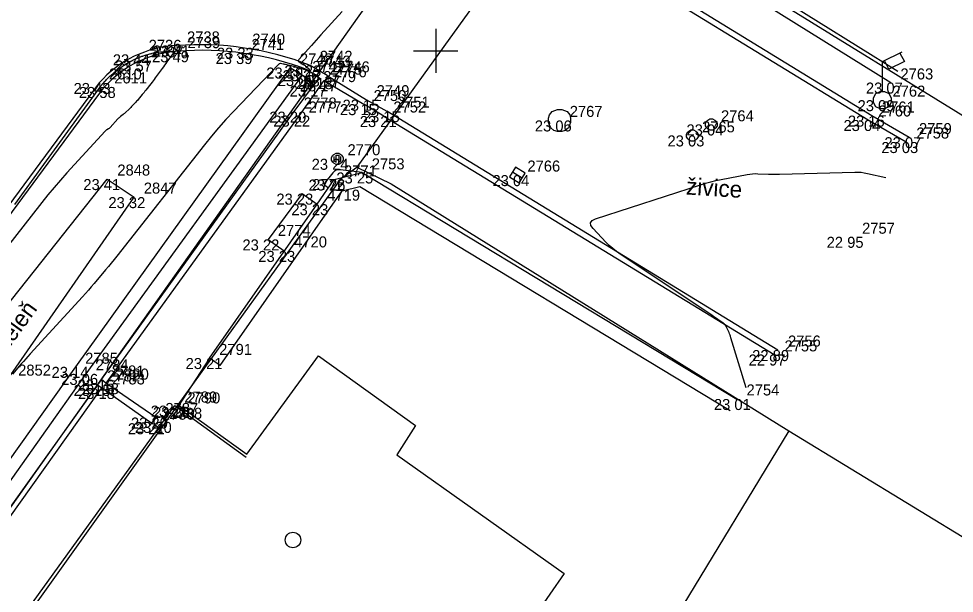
# Model space of a CAD drawing. Extents: x -702257 to -701487, y -1009871 to -1008841.
# Drawn here: x -701859.46 to -701838.24, y -1009537.31 to -1009524.27 of the extents above; entities that cross this region are included whole.
import ezdxf

# ---------------------------------------------------------------- set-up
doc = ezdxf.new("R2010")
doc.units = 0
for name, color, linetype in [('Ex_Major Contours', 7, 'Continuous'), ('Ex_Minor Contours', 7, 'Continuous'), ('Z_body', 7, 'Continuous'), ('Z_body_cisla', 7, 'Continuous'), ('Z_body_vysky_redukovane', 7, 'Continuous'), ('Z_budova', 7, 'Continuous'), ('Z_hektometricka_sit', 7, 'Continuous'), ('Z_katastr_hranice', 7, 'Continuous'), ('Z_katastr_vnitrni_kresba', 7, 'Continuous'), ('Z_katastr_znacky_budov', 7, 'Continuous'), ('Z_komunikace', 7, 'Continuous'), ('Z_obruba', 7, 'Continuous'), ('Z_pilire', 7, 'Continuous'), ('Z_ploty', 7, 'Continuous'), ('Z_popisy', 7, 'Continuous'), ('Z_site_kanalizace_znaky', 7, 'Continuous'), ('Z_site_vo_znaky', 7, 'Continuous'), ('Z_site_vodovod_znaky', 7, 'Continuous'), ('Z_sloupy', 7, 'Continuous'), ('Z_vstupy', 7, 'Continuous'), ('Z_zelen_obvod', 7, 'Continuous'), ('Z_zlabek', 7, 'Continuous')]:
    doc.layers.add(name, color=color, linetype=linetype)

# ---------------------------------------------------------------- blocks, each defined once
blk = doc.blocks.new('POINT_DISPLAY')
blk.add_line((0, 0), (0, 0))
blk = doc.blocks.new('Z601')
for p, q in [((-0.13, 0.03), (-0.1, 0.08)), ((-0.13, -0.03), (-0.13, 0.03)), ((-0.1, 0.08), (-0.08, 0.1)), ((-0.08, 0.1), (-0.03, 0.13)), ((-0.08, 0.05), (-0.08, -0.05)), ((-0.03, 0.13), (0.03, 0.13)), ((-0.03, -0.08), (-0.03, 0.08)), ((-0.03, 0.08), (0.03, 0.08)), ((0.03, 0.13), (0.08, 0.1)), ((0.03, 0.08), (0.03, -0.08)), ((0.08, 0.1), (0.1, 0.08)), ((0.08, -0.05), (0.08, 0.05)), ((0.1, 0.08), (0.13, 0.03)), ((0.13, 0.03), (0.13, -0.03)), ((-0.1, -0.08), (-0.13, -0.03)), ((-0.08, -0.1), (-0.1, -0.08)), ((-0.08, -0.05), (-0.03, -0.08)), ((-0.03, -0.13), (-0.08, -0.1)), ((0.03, -0.13), (-0.03, -0.13)), ((0.03, -0.08), (0.08, -0.05)), ((0.08, -0.1), (0.03, -0.13)), ((0.1, -0.08), (0.08, -0.1)), ((0.13, -0.03), (0.1, -0.08))]:
    blk.add_line(p, q)
blk = doc.blocks.new('Z15')
blk.add_circle((0, 0), 0.125)
blk = doc.blocks.new('Z620')
for p, q in [((-0.17, 0.2), (-0.05, 0.25)), ((-0.05, 0.25), (0.05, 0.25)), ((0.05, 0.25), (0.17, 0.2)), ((-0.25, 0.05), (-0.23, 0.13)), ((-0.25, -0.05), (-0.25, 0.05)), ((-0.23, 0.13), (-0.17, 0.2)), ((0.17, 0.2), (0.23, 0.13)), ((0.23, 0.13), (0.25, 0.05)), ((0.25, 0.05), (0.25, -0.05)), ((-0.2, -0.17), (-0.25, -0.05)), ((-0.13, -0.23), (-0.2, -0.17)), ((0.2, -0.17), (0.13, -0.23)), ((0.25, -0.05), (0.2, -0.17)), ((-0.05, -0.25), (-0.13, -0.23)), ((0.05, -0.25), (-0.05, -0.25)), ((0.13, -0.23), (0.05, -0.25))]:
    blk.add_line(p, q)
blk = doc.blocks.new('Z46260')
for p, q in [((0.13, 0.13), (-0.13, 0.13)), ((-0.13, 0.13), (-0.13, -0.13)), ((0.13, 0), (-0.13, 0)), ((0.13, -0.13), (0.13, 0.13)), ((-0.13, -0.13), (0.13, -0.13))]:
    blk.add_line(p, q)
blk = doc.blocks.new('Z13')
for p, q in [((0, 0.88), (0.45, 1.1)), ((0.4, 1.07), (0.5, 0.88)), ((0, 0.2), (0, 0.88)), ((0.15, 0.7), (0.05, 0.9)), ((0.5, 0.88), (0.15, 0.7)), ((-0.2, 0.05), (-0.15, 0.15)), ((-0.2, -0.05), (-0.2, 0.05)), ((-0.15, 0.15), (-0.05, 0.2)), ((-0.05, 0.2), (0.05, 0.2)), ((0.05, 0.2), (0.15, 0.15)), ((0.15, 0.15), (0.2, 0.05)), ((0.2, 0.05), (0.2, -0.05)), ((-0.15, -0.15), (-0.2, -0.05)), ((-0.05, -0.2), (-0.15, -0.15)), ((0.05, -0.2), (-0.05, -0.2)), ((0.15, -0.15), (0.05, -0.2)), ((0.2, -0.05), (0.15, -0.15))]:
    blk.add_line(p, q)
blk = doc.blocks.new('Z614')
for p, q in [((-0.13, 0.03), (-0.1, 0.08)), ((-0.13, -0.03), (-0.13, 0.03)), ((-0.1, 0.08), (-0.08, 0.1)), ((-0.08, 0.1), (-0.03, 0.13)), ((-0.03, 0.13), (0.03, 0.13)), ((0.03, 0.13), (0.08, 0.1)), ((0.08, 0.1), (0.1, 0.08)), ((0.1, 0.08), (0.13, 0.03)), ((0.13, 0.03), (0.13, -0.03)), ((-0.1, -0.08), (-0.13, -0.03)), ((-0.08, -0.1), (-0.1, -0.08)), ((-0.03, -0.13), (-0.08, -0.1)), ((0.03, -0.13), (-0.03, -0.13)), ((0.08, -0.1), (0.03, -0.13)), ((0.1, -0.08), (0.08, -0.1)), ((0.13, -0.03), (0.1, -0.08))]:
    blk.add_line(p, q)

msp = doc.modelspace()

# ---------------------------------------------------------------- linework, layer by layer
at = {"layer": 'Ex_Major Contours'}
msp.add_lwpolyline([(-701842.958, -1009532.648), (-701843.303, -1009531.509), (-701843.313, -1009531.478), (-701843.324, -1009531.448), (-701843.335, -1009531.418), (-701843.348, -1009531.389), (-701843.401, -1009531.272), (-701843.416, -1009531.244), (-701843.434, -1009531.219), (-701843.456, -1009531.197), (-701843.48, -1009531.178), (-701843.696, -1009531.031), (-701843.74, -1009531.001), (-701843.785, -1009530.97), (-701843.83, -1009530.94), (-701843.875, -1009530.91), (-701845.816, -1009529.615), (-701845.903, -1009529.553), (-701845.985, -1009529.488), (-701846.063, -1009529.417), (-701846.138, -1009529.342), (-701846.429, -1009529.033), (-701846.48, -1009528.962), (-701846.487, -1009528.901), (-701846.451, -1009528.851), (-701846.372, -1009528.813), (-701843.993, -1009528.038), (-701843.878, -1009528.003), (-701843.762, -1009527.971), (-701843.646, -1009527.943), (-701843.528, -1009527.918), (-701842.939, -1009527.806), (-701842.879, -1009527.796), (-701842.818, -1009527.79), (-701842.757, -1009527.787), (-701842.696, -1009527.788), (-701842.451, -1009527.798), (-701842.389, -1009527.8), (-701842.328, -1009527.801), (-701842.266, -1009527.801), (-701842.205, -1009527.8), (-701840.494, -1009527.752), (-701840.422, -1009527.752), (-701840.351, -1009527.757), (-701840.28, -1009527.766), (-701840.209, -1009527.78), (-701839.788, -1009527.876)], dxfattribs=at)
at = {"layer": 'Ex_Minor Contours'}
for points in [[(-701852.119, -1009524.108), (-701852.603, -1009524.641), (-701852.709, -1009524.759), (-701852.816, -1009524.876), (-701853.103, -1009525.194), (-701853.115, -1009525.211), (-701853.117, -1009525.226), (-701853.11, -1009525.24), (-701853.095, -1009525.253), (-701853.002, -1009525.309), (-701852.989, -1009525.317), (-701852.976, -1009525.326), (-701852.963, -1009525.335), (-701852.951, -1009525.345), (-701852.889, -1009525.394), (-701852.883, -1009525.399), (-701852.879, -1009525.405), (-701852.875, -1009525.411), (-701852.872, -1009525.418), (-701852.859, -1009525.457), (-701852.859, -1009525.459), (-701852.859, -1009525.462), (-701852.86, -1009525.464), (-701852.862, -1009525.467), (-701852.872, -1009525.475), (-701852.874, -1009525.476), (-701852.876, -1009525.477), (-701852.878, -1009525.476), (-701852.88, -1009525.474), (-701852.892, -1009525.455), (-701852.895, -1009525.451), (-701852.899, -1009525.448), (-701852.903, -1009525.446), (-701852.907, -1009525.444), (-701853.178, -1009525.369), (-701853.196, -1009525.364), (-701853.214, -1009525.359), (-701853.249, -1009525.348), (-701853.258, -1009525.345), (-701853.267, -1009525.342), (-701853.276, -1009525.34), (-701853.285, -1009525.338), (-701853.409, -1009525.31), (-701853.423, -1009525.307), (-701853.436, -1009525.304), (-701853.449, -1009525.302), (-701853.463, -1009525.3), (-701853.517, -1009525.291), (-701853.53, -1009525.291), (-701853.542, -1009525.293), (-701853.553, -1009525.298), (-701853.563, -1009525.307), (-701854.586, -1009526.374), (-701854.758, -1009526.558), (-701854.925, -1009526.745), (-701855.087, -1009526.936), (-701855.244, -1009527.132), (-701857.233, -1009529.659), (-701857.295, -1009529.738), (-701857.359, -1009529.816), (-701857.422, -1009529.894), (-701857.487, -1009529.972), (-701857.747, -1009530.28), (-701857.812, -1009530.357), (-701857.878, -1009530.433), (-701857.945, -1009530.508), (-701858.013, -1009530.583), (-701859.195, -1009531.875), (-701859.247, -1009531.932), (-701859.298, -1009531.989), (-701859.349, -1009532.046), (-701859.399, -1009532.104), (-701859.6, -1009532.335)], [(-701859.547, -1009528.487), (-701859.327, -1009528.186), (-701859.108, -1009527.885), (-701858.889, -1009527.583), (-701857.594, -1009525.8), (-701857.584, -1009525.786), (-701857.573, -1009525.773), (-701857.562, -1009525.759), (-701857.551, -1009525.747), (-701857.499, -1009525.69), (-701857.482, -1009525.671), (-701857.464, -1009525.652), (-701857.429, -1009525.614), (-701857.42, -1009525.605), (-701857.411, -1009525.596), (-701857.402, -1009525.587), (-701857.392, -1009525.578), (-701857.318, -1009525.513), (-701857.3, -1009525.498), (-701857.282, -1009525.482), (-701857.245, -1009525.451), (-701857.236, -1009525.443), (-701857.226, -1009525.436), (-701857.217, -1009525.429), (-701857.207, -1009525.422), (-701857.121, -1009525.362), (-701857.102, -1009525.348), (-701857.082, -1009525.335), (-701857.042, -1009525.309), (-701857.032, -1009525.303), (-701857.022, -1009525.296), (-701857.012, -1009525.29), (-701857.001, -1009525.285), (-701856.913, -1009525.237), (-701856.902, -1009525.231), (-701856.891, -1009525.225), (-701856.88, -1009525.219), (-701856.869, -1009525.214), (-701856.81, -1009525.185), (-701856.802, -1009525.181), (-701856.794, -1009525.178), (-701856.762, -1009525.165), (-701856.662, -1009525.125), (-701856.653, -1009525.121), (-701856.644, -1009525.118), (-701856.635, -1009525.114), (-701856.625, -1009525.111), (-701856.588, -1009525.099), (-701856.578, -1009525.096), (-701856.569, -1009525.093), (-701856.56, -1009525.09), (-701856.55, -1009525.088), (-701856.484, -1009525.07), (-701856.47, -1009525.066), (-701856.455, -1009525.063), (-701856.441, -1009525.059), (-701856.427, -1009525.056), (-701856.35, -1009525.04), (-701856.339, -1009525.038), (-701856.329, -1009525.036), (-701856.318, -1009525.034), (-701856.308, -1009525.033), (-701856.265, -1009525.026), (-701856.254, -1009525.025), (-701856.244, -1009525.024), (-701856.233, -1009525.022), (-701856.222, -1009525.022), (-701856.096, -1009525.013), (-701856.081, -1009525.012), (-701856.056, -1009525.011), (-701856.046, -1009525.011), (-701856.036, -1009525.012), (-701855.962, -1009525.017), (-701855.951, -1009525.02), (-701855.945, -1009525.025), (-701855.945, -1009525.032), (-701855.95, -1009525.043), (-701856.094, -1009525.248), (-701856.12, -1009525.286), (-701856.147, -1009525.324), (-701856.174, -1009525.362), (-701856.201, -1009525.399), (-701856.359, -1009525.615), (-701856.384, -1009525.648), (-701856.408, -1009525.681), (-701856.434, -1009525.715), (-701856.459, -1009525.748), (-701856.573, -1009525.893), (-701856.593, -1009525.919), (-701856.613, -1009525.944), (-701856.634, -1009525.97), (-701856.655, -1009525.995), (-701856.747, -1009526.104), (-701856.765, -1009526.124), (-701856.782, -1009526.144), (-701856.8, -1009526.164), (-701856.818, -1009526.183), (-701856.897, -1009526.267), (-701856.912, -1009526.283), (-701856.928, -1009526.299), (-701856.944, -1009526.314), (-701856.96, -1009526.33), (-701857.03, -1009526.394), (-701857.045, -1009526.407), (-701857.06, -1009526.42), (-701857.075, -1009526.432), (-701857.09, -1009526.444), (-701857.152, -1009526.492), (-701857.167, -1009526.504), (-701857.181, -1009526.517), (-701857.195, -1009526.531), (-701857.209, -1009526.545), (-701857.381, -1009526.738), (-701857.389, -1009526.747), (-701857.398, -1009526.755), (-701857.408, -1009526.762), (-701857.418, -1009526.768), (-701857.461, -1009526.792), (-701857.471, -1009526.798), (-701857.481, -1009526.805), (-701857.49, -1009526.813), (-701857.498, -1009526.821), (-701858.366, -1009527.772), (-701858.512, -1009527.934), (-701858.654, -1009528.1), (-701858.794, -1009528.268), (-701858.93, -1009528.438), (-701862.26, -1009532.691)], [(-701851.67, -1009527.76), (-701852.156, -1009527.699), (-701852.208, -1009527.698), (-701852.255, -1009527.71), (-701852.297, -1009527.734), (-701852.335, -1009527.77), (-701852.521, -1009528), (-701852.529, -1009528.013), (-701852.531, -1009528.025), (-701852.526, -1009528.036), (-701852.515, -1009528.047), (-701852.43, -1009528.107)]]:
    msp.add_lwpolyline(points, dxfattribs=at)
at = {"layer": 'Z_budova'}
for p, q in [((-701859.47, -1009537.97), (-701855.92, -1009533.05)), ((-701855.92, -1009533.05), (-701854.3, -1009534.22))]:
    msp.add_line(p, q, dxfattribs=at)
at = {"layer": 'Z_hektometricka_sit'}
for p, q in [((-701850, -1009524.5), (-701850, -1009525.5)), ((-701850, -1009524.5), (-701850, -1009525.5)), ((-701850.5, -1009525), (-701849.5, -1009525)), ((-701850.5, -1009525), (-701849.5, -1009525))]:
    msp.add_line(p, q, dxfattribs=at)
at = {"layer": 'Z_katastr_hranice'}
for p, q in [((-701769.49, -1009408.19), (-701878.35, -1009561.73)), ((-701846.97, -1009520.95), (-701851.79, -1009527.64)), ((-701846.97, -1009520.95), (-701833.47, -1009529.3)), ((-701852.14, -1009527.89), (-701851.79, -1009527.64)), ((-701851.79, -1009527.64), (-701851.01, -1009528.02)), ((-701855.84, -1009533.03), (-701852.14, -1009527.89)), ((-701851.01, -1009528.02), (-701841.99, -1009533.62)), ((-701859.35, -1009537.94), (-701855.84, -1009533.03)), ((-701841.99, -1009533.62), (-701847.58, -1009542.84)), ((-701841.99, -1009533.62), (-701832.44, -1009539.45))]:
    msp.add_line(p, q, dxfattribs=at)
at = {"layer": 'Z_katastr_vnitrni_kresba'}
for p, q in [((-701854.28, -1009534.15), (-701852.66, -1009531.92)), ((-701852.66, -1009531.92), (-701850.46, -1009533.5)), ((-701855.84, -1009533.03), (-701854.28, -1009534.15)), ((-701850.46, -1009533.5), (-701850.88, -1009534.17)), ((-701850.88, -1009534.17), (-701847.09, -1009536.86)), ((-701847.09, -1009536.86), (-701850.07, -1009541.14))]:
    msp.add_line(p, q, dxfattribs=at)
at = {"layer": 'Z_katastr_znacky_budov'}
msp.add_circle((-701853.237, -1009536.099), 0.175, dxfattribs=at)
at = {"layer": 'Z_komunikace'}
for p, q in [((-701840.19, -1009526.57), (-701847.76, -1009521.94)), ((-701852.46, -1009525.56), (-701852.85, -1009525.33)), ((-701852.46, -1009525.56), (-701851.57, -1009526.11)), ((-701857.63, -1009525.73), (-701862.96, -1009532.92)), ((-701851.57, -1009526.11), (-701851.11, -1009526.37)), ((-701842.24, -1009531.79), (-701851.11, -1009526.37)), ((-701839.33, -1009527.07), (-701840.19, -1009526.57))]:
    msp.add_line(p, q, dxfattribs=at)
for centre, major_axis, ratio, start_param, end_param in [((-701855.772, -1009527.336), (-2.11, -1.282), 0.994336, 4.208943, 5.022982), ((-701855.375, -1009531.798), (-4.875, -4.948), 0.997349, 3.548353, 3.992341)]:
    msp.add_ellipse(centre, major_axis=major_axis, ratio=ratio, start_param=start_param, end_param=end_param, dxfattribs=at)
at = {"layer": 'Z_obruba'}
for p, q in [((-701847.63, -1009521.85), (-701840.11, -1009526.47)), ((-701852.89, -1009525.44), (-701852.63, -1009525.62)), ((-701853.21, -1009526.38), (-701852.77, -1009525.79)), ((-701852.54, -1009525.67), (-701853.1, -1009526.47)), ((-701852.77, -1009525.79), (-701852.63, -1009525.62)), ((-701852.54, -1009525.67), (-701851.63, -1009526.21)), ((-701862.84, -1009533.03), (-701857.51, -1009525.82)), ((-701851.18, -1009526.48), (-701851.63, -1009526.21)), ((-701857.58, -1009532.46), (-701853.21, -1009526.38)), ((-701853.1, -1009526.47), (-701857.48, -1009532.54)), ((-701851.18, -1009526.48), (-701842.32, -1009531.89)), ((-701840.11, -1009526.47), (-701839.26, -1009526.96)), ((-701857.67, -1009532.58), (-701860.73, -1009536.86)), ((-701860.65, -1009536.97), (-701857.57, -1009532.65))]:
    msp.add_line(p, q, dxfattribs=at)
for centre, major_axis, ratio, start_param, end_param in [((-701855.348, -1009531.75), (-4.889, -4.695), 0.995286, 3.577587, 4.023869), ((-701855.749, -1009527.375), (-1.875, -1.505), 0.976432, 4.090171, 4.879702)]:
    msp.add_ellipse(centre, major_axis=major_axis, ratio=ratio, start_param=start_param, end_param=end_param, dxfattribs=at)
at = {"layer": 'Z_pilire'}
for p, q in [((-701853.03, -1009528.24), (-701853.8, -1009529.28)), ((-701853.03, -1009528.24), (-701852.69, -1009528.48)), ((-701853.8, -1009529.28), (-701853.44, -1009529.54))]:
    msp.add_line(p, q, dxfattribs=at)
at = {"layer": 'Z_ploty'}
for p, q in [((-701839.52, -1009525.47), (-701846.75, -1009520.96)), ((-701843.78, -1009523.16), (-701839.68, -1009525.72)), ((-701852.69, -1009528.48), (-701852.3, -1009527.92)), ((-701852.3, -1009527.92), (-701851.67, -1009527.76)), ((-701851.67, -1009527.76), (-701843.17, -1009532.9)), ((-701852.12, -1009528.18), (-701851.72, -1009528.08)), ((-701851.72, -1009528.08), (-701843.32, -1009533.16)), ((-701854.89, -1009532.14), (-701852.12, -1009528.18)), ((-701855.13, -1009531.97), (-701852.69, -1009528.48)), ((-701854.89, -1009532.14), (-701855.13, -1009531.97))]:
    msp.add_line(p, q, dxfattribs=at)
at = {"layer": 'Z_vstupy'}
msp.add_line((-701855.13, -1009531.97), (-701855.85, -1009533.08), dxfattribs=at)
at = {"layer": 'Z_zelen_obvod'}
for p, q in [((-701860.53, -1009531.79), (-701857.45, -1009527.91)), ((-701857.45, -1009527.91), (-701856.84, -1009528.32)), ((-701859.7, -1009532.45), (-701856.84, -1009528.32))]:
    msp.add_line(p, q, dxfattribs=at)
at = {"layer": 'Z_zlabek'}
for p, q in [((-701853.3, -1009525.38), (-701858.17, -1009532.17)), ((-701853.3, -1009525.38), (-701853.02, -1009525.55)), ((-701857.93, -1009532.33), (-701853.02, -1009525.55)), ((-701853.02, -1009525.55), (-701852.77, -1009525.79)), ((-701858.17, -1009532.17), (-701861.24, -1009536.48)), ((-701861, -1009536.67), (-701857.93, -1009532.33)), ((-701857.58, -1009532.46), (-701857.67, -1009532.58)), ((-701857.67, -1009532.58), (-701857.57, -1009532.65)), ((-701857.48, -1009532.54), (-701857.58, -1009532.46)), ((-701856.35, -1009533.32), (-701857.48, -1009532.54)), ((-701857.57, -1009532.65), (-701856.44, -1009533.45)), ((-701856.44, -1009533.45), (-701856.35, -1009533.32))]:
    msp.add_line(p, q, dxfattribs=at)

# ---------------------------------------------------------------- block references
at = {"layer": 'Z_body'}
for p in [(-701855.87, -1009524.88), (-701854.38, -1009524.93), (-701856.74, -1009525.08), (-701855.85, -1009525.01), (-701854.41, -1009525.05), (-701856.69, -1009525.22), (-701853.3, -1009525.38), (-701852.85, -1009525.33), (-701853.02, -1009525.55), (-701852.89, -1009525.44), (-701852.46, -1009525.56), (-701857.63, -1009525.73), (-701852.77, -1009525.79), (-701852.63, -1009525.62), (-701852.54, -1009525.67), (-701839.68, -1009525.72), (-701857.51, -1009525.82), (-701851.63, -1009526.21), (-701851.57, -1009526.11), (-701839.87, -1009526.12), (-701853.21, -1009526.38), (-701851.11, -1009526.37), (-701853.1, -1009526.47), (-701851.18, -1009526.48), (-701847.19, -1009526.58), (-701840.19, -1009526.57), (-701840.11, -1009526.47), (-701843.75, -1009526.67), (-701844.18, -1009526.92), (-701839.33, -1009527.07), (-701839.26, -1009526.96), (-701852.23, -1009527.45), (-701857.45, -1009527.91), (-701852.3, -1009527.92), (-701851.67, -1009527.76), (-701848.15, -1009527.82), (-701856.84, -1009528.32), (-701853.03, -1009528.24), (-701852.69, -1009528.48), (-701853.8, -1009529.28), (-701840.55, -1009529.22), (-701853.44, -1009529.54), (-701842.32, -1009531.89), (-701842.24, -1009531.79), (-701858.17, -1009532.17), (-701855.13, -1009531.97), (-701857.93, -1009532.33), (-701857.67, -1009532.58), (-701857.58, -1009532.46), (-701857.48, -1009532.54), (-701857.57, -1009532.65), (-701843.17, -1009532.9), (-701855.92, -1009533.05), (-701855.85, -1009533.08), (-701856.35, -1009533.32), (-701856.26, -1009533.42), (-701856.44, -1009533.45)]:
    msp.add_blockref('POINT_DISPLAY', p, dxfattribs=at)
at = {"layer": 'Z_site_kanalizace_znaky'}
for name, p in [('Z620', (-701847.19, -1009526.58)), ('Z15', (-701856.26, -1009533.42))]:
    msp.add_blockref(name, p, dxfattribs=at)
at = {"layer": 'Z_site_kanalizace_znaky', "rotation": -31.499999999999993}
msp.add_blockref('Z46260', (-701848.15, -1009527.82), dxfattribs=at)
at = {"layer": 'Z_site_vo_znaky'}
msp.add_blockref('Z13', (-701839.87, -1009526.12), dxfattribs=at)
at = {"layer": 'Z_site_vodovod_znaky'}
for p in [(-701843.75, -1009526.67), (-701844.18, -1009526.92)]:
    msp.add_blockref('Z614', p, dxfattribs=at)
at = {"layer": 'Z_sloupy'}
msp.add_blockref('Z601', (-701852.23, -1009527.45), dxfattribs=at)

# ---------------------------------------------------------------- texts
at = {"layer": 'Z_body_cisla'}
for s, p in [('2738', (-701855.64, -1009524.81)), ('2739', (-701855.63, -1009524.94)), ('2741', (-701854.18, -1009524.98)), ('2740', (-701854.16, -1009524.86)), ('2736', (-701856.51, -1009525)), ('2737', (-701856.46, -1009525.15)), ('2748', (-701853.08, -1009525.31)), ('2743', (-701852.67, -1009525.36)), ('2742', (-701852.63, -1009525.25)), ('2747', (-701852.8, -1009525.48)), ('2775', (-701852.41, -1009525.54)), ('2776', (-701852.31, -1009525.6)), ('2746', (-701852.24, -1009525.49)), ('2610', (-701857.41, -1009525.65)), ('2611', (-701857.29, -1009525.74)), ('2779', (-701852.55, -1009525.71)), ('2763', (-701839.46, -1009525.65)), ('2749', (-701851.34, -1009526.03)), ('2762', (-701839.64, -1009526.04)), ('2750', (-701851.41, -1009526.14)), ('2778', (-701852.99, -1009526.31)), ('2777', (-701852.88, -1009526.4)), ('2752', (-701850.96, -1009526.4)), ('2751', (-701850.88, -1009526.29)), ('2761', (-701839.88, -1009526.4)), ('2767', (-701846.96, -1009526.5)), ('2764', (-701843.53, -1009526.6)), ('2760', (-701839.96, -1009526.49)), ('2765', (-701843.96, -1009526.85)), ('2759', (-701839.04, -1009526.89)), ('2758', (-701839.1, -1009526.99)), ('2770', (-701852, -1009527.37)), ('2753', (-701851.45, -1009527.69)), ('2766', (-701847.92, -1009527.74)), ('2848', (-701857.22, -1009527.83)), ('2771', (-701852.08, -1009527.85)), ('2772', (-701852.8, -1009528.16)), ('2847', (-701856.62, -1009528.24)), ('4719', (-701852.46, -1009528.4)), ('2774', (-701853.58, -1009529.2)), ('2757', (-701840.33, -1009529.15)), ('4720', (-701853.21, -1009529.46)), ('2756', (-701842.01, -1009531.71)), ('2791', (-701854.91, -1009531.9)), ('2755', (-701842.09, -1009531.82)), ('2785', (-701857.95, -1009532.1)), ('2852', (-701859.47, -1009532.37)), ('2784', (-701857.71, -1009532.25)), ('2781', (-701857.35, -1009532.39)), ('2782', (-701857.45, -1009532.5)), ('2783', (-701857.34, -1009532.57)), ('2780', (-701857.25, -1009532.46)), ('2754', (-701842.95, -1009532.82)), ('2789', (-701855.7, -1009532.98)), ('2790', (-701855.63, -1009533)), ('2787', (-701856.13, -1009533.24)), ('2786', (-701856.21, -1009533.37)), ('2788', (-701856.04, -1009533.35))]:
    msp.add_text(s, height=0.25, dxfattribs=at).set_placement(p)
at = {"layer": 'Z_body_vysky_redukovane'}
for s, p in [('23 41', (-701856.412, -1009525.13)), ('23 33', (-701854.963, -1009525.18)), ('23 44', (-701857.323, -1009525.33)), ('23 49', (-701856.433, -1009525.26)), ('23 39', (-701854.993, -1009525.3)), ('23 57', (-701857.273, -1009525.47)), ('23 19', (-701853.842, -1009525.63)), ('23 23', (-701853.433, -1009525.58)), ('23 09', (-701853.583, -1009525.8)), ('23 26', (-701853.473, -1009525.69)), ('23 17', (-701853.002, -1009525.81)), ('23 43', (-701858.213, -1009525.98)), ('23 17', (-701853.312, -1009526.04)), ('23 18', (-701853.172, -1009525.87)), ('23 17', (-701853.082, -1009525.92)), ('23 07', (-701840.243, -1009525.97)), ('23 58', (-701858.093, -1009526.07)), ('23 15', (-701852.172, -1009526.46)), ('23 15', (-701852.112, -1009526.36)), ('23 09', (-701840.432, -1009526.37)), ('23 20', (-701853.773, -1009526.63)), ('23 15', (-701851.652, -1009526.62)), ('23 22', (-701853.683, -1009526.72)), ('23 21', (-701851.722, -1009526.73)), ('23 06', (-701847.752, -1009526.83)), ('23 04', (-701840.752, -1009526.82)), ('23 16', (-701840.652, -1009526.72)), ('23 04', (-701844.312, -1009526.92)), ('23 03', (-701844.743, -1009527.17)), ('23 03', (-701839.893, -1009527.32)), ('23 07', (-701839.823, -1009527.21)), ('23 24', (-701852.813, -1009527.7)), ('23 41', (-701857.992, -1009528.16)), ('23 26', (-701852.883, -1009528.17)), ('23 25', (-701852.253, -1009528.01)), ('23 04', (-701848.713, -1009528.07)), ('23 32', (-701857.423, -1009528.57)), ('23 23', (-701853.613, -1009528.49)), ('23 23', (-701853.273, -1009528.73)), ('23 22', (-701854.383, -1009529.53)), ('22 95', (-701841.133, -1009529.47)), ('23 23', (-701854.023, -1009529.79)), ('22 97', (-701842.903, -1009532.14)), ('22 89', (-701842.823, -1009532.04)), ('23 14', (-701858.712, -1009532.42)), ('23 21', (-701855.672, -1009532.22)), ('23 06', (-701858.493, -1009532.58)), ('23 15', (-701858.212, -1009532.83)), ('23 16', (-701858.122, -1009532.71)), ('23 18', (-701858.022, -1009532.79)), ('23 18', (-701858.112, -1009532.9)), ('23 01', (-701843.691, -1009533.15)), ('23 21', (-701856.462, -1009533.3)), ('23 20', (-701856.412, -1009533.33)), ('23 20', (-701856.912, -1009533.57)), ('23 20', (-701856.823, -1009533.67)), ('23 21', (-701856.982, -1009533.7))]:
    msp.add_text(s, height=0.25, dxfattribs=at).set_placement(p)
at = {"layer": 'Z_popisy'}
for s, rotation, p in [('živice', 356.4, (-701844.33, -1009528.259)), ('zeleň', 54, (-701859.733, -1009531.837))]:
    msp.add_text(s, height=0.38, rotation=rotation, dxfattribs=at).set_placement(p)

doc.saveas('drawing.dxf')
